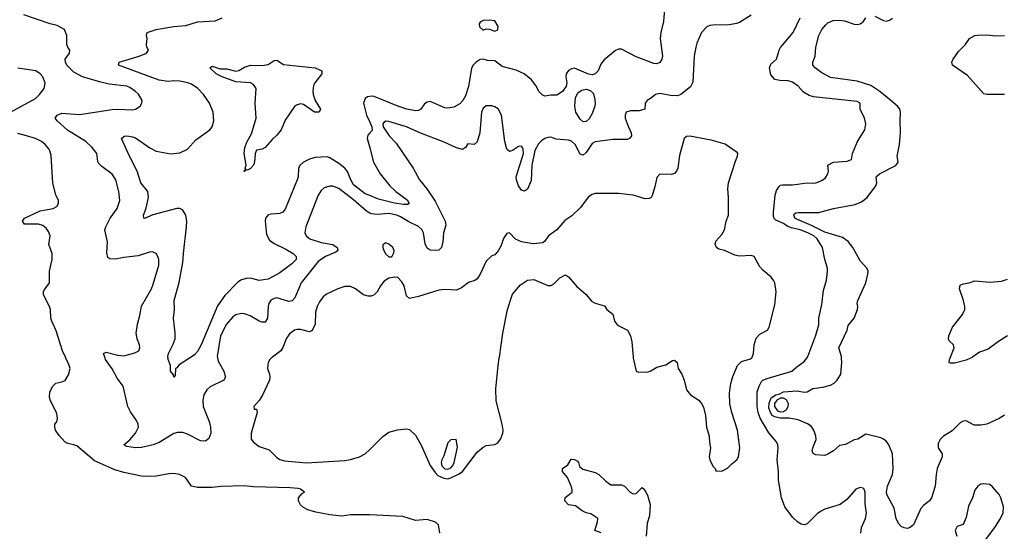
# Model space of a CAD drawing. Header units: inches. Extents: x 2001573 to 2220545, y 644482 to 846830.
# Tile 363 of 656: x 2087623 to 2094309, y 744304 to 747778. Entities that reach past the tile are written whole.
import ezdxf

# ---------------------------------------------------------------- set-up
doc = ezdxf.new("R2010")
doc.units = ezdxf.units.IN
doc.header["$MEASUREMENT"] = 0
doc.layers.add('C0784', color=7, linetype='Continuous')
doc.layers.add('C0794', color=7, linetype='Continuous')

msp = doc.modelspace()

# ---------------------------------------------------------------- linework, layer by layer
at = {"layer": 'C0784', "color": 5}
for points, elevation in [([(2090000, 746464.7), (2089977.5, 746477.5), (2089890, 746555), (2089790, 746631.7), (2089750, 746646.9), (2089730, 746646.9), (2089690, 746635.1), (2089670, 746618.7), (2089650, 746587), (2089565.5, 746370), (2089558.9, 746330), (2089568.5, 746310), (2089592.4, 746290), (2089670, 746264.7), (2089750.3, 746250), (2089779.7, 746230), (2089784, 746210), (2089770, 746199.8), (2089699, 746170), (2089650, 746135), (2089534, 745990), (2089490.6, 745889.4), (2089472.1, 745867.9), (2089450, 745865), (2089370, 745889.8), (2089350, 745884.7), (2089328, 745872), (2089315.3, 745850), (2089310.2, 745830), (2089304.6, 745750), (2089290, 745724.2), (2089270, 745723), (2089250, 745729.7), (2089187.5, 745767.5), (2089150, 745780.5), (2089130, 745782.6), (2089090, 745773.5), (2089070, 745760.5), (2089026.5, 745710), (2088986.5, 745630), (2088964.7, 745490), (2088965.3, 745486.5), (2088966.4, 745480), (2088970, 745459.1), (2089008.2, 745390), (2089020.3, 745350), (2089010.2, 745329.8), (2088916.5, 745283.5), (2088894.7, 745265.3), (2088874.4, 745230), (2088865.9, 745194.1), (2088867.9, 745150), (2088910.1, 745050.1), (2088919.7, 745010), (2088920.3, 744970), (2088907, 744933), (2088883.8, 744916.2), (2088850, 744917.4), (2088763.1, 744963.1), (2088730, 744973.5), (2088694.6, 744974.6), (2088670, 744967.7), (2088570, 744905.8), (2088530, 744889.8), (2088450, 744873.1), (2088410, 744869.8), (2088350, 744879.6), (2088329.2, 744890), (2088370, 744924.9), (2088409.8, 744970.2), (2088429.7, 745010), (2088428.4, 745030), (2088416.9, 745056.9), (2088374.3, 745114.3), (2088357.7, 745150), (2088325.7, 745290), (2088284.5, 745344.5), (2088250, 745406.6), (2088205.8, 745470), (2088202.5, 745480), (2088200.4, 745486.5), (2088192.7, 745510), (2088210, 745519.5), (2088290, 745499.7), (2088330, 745495.8), (2088405.3, 745514.7), (2088431.3, 745530), (2088437.7, 745550), (2088435.3, 745570), (2088420.7, 745610), (2088414.5, 745650), (2088422, 745710), (2088439.8, 745770), (2088450, 745833.4), (2088518.2, 745950), (2088530, 745980.7), (2088566.6, 746110), (2088567.6, 746150), (2088562, 746170), (2088549.6, 746189.6), (2088530, 746199.5), (2088510, 746200.5), (2088426.5, 746173.5), (2088330, 746163.5), (2088272.5, 746152.5), (2088234, 746154), (2088222.4, 746162.4), (2088215, 746195), (2088218.1, 746270), (2088202, 746350), (2088207, 746370), (2088237.2, 746430), (2088285.5, 746494.5), (2088302.6, 746550), (2088296.4, 746610), (2088275.6, 746690), (2088250, 746728), (2088180.4, 746780.4), (2088160.8, 746800.8), (2088153.6, 746813.6), (2088146, 746870), (2088114.7, 746910), (2088070.9, 746950), (2087947.4, 747027.4), (2087877.4, 747090), (2087864.7, 747110), (2087876.2, 747130), (2087910, 747143.6), (2088030, 747132.9), (2088250, 747167.9), (2088290, 747170.3), (2088390, 747165.7), (2088410, 747170.4), (2088440.9, 747190), (2088452, 747210), (2088454, 747230), (2088430, 747271.3), (2088410, 747291.1), (2088370, 747318.3), (2088350, 747325.4), (2088230, 747339.8), (2088173.9, 747353.9), (2088049.9, 747389.9), (2087990, 747421.5), (2087943.7, 747470), (2087933.3, 747490), (2087932, 747510), (2087962, 747550), (2087963.7, 747570), (2087949.5, 747590), (2087943.7, 747610), (2087943.7, 747670), (2087927, 747710), (2087877.3, 747737.3), (2087830, 747749.2), (2087651.5, 747810)], 440), ([(2090000, 746583.5), (2089970, 746595.6), (2089890, 746656.1), (2089870.8, 746690), (2089850, 746747.2), (2089830.4, 746770), (2089790, 746802.1), (2089730, 746840.7), (2089710, 746846.8), (2089630, 746842.2), (2089590, 746829.8), (2089550, 746809.8), (2089526.9, 746790), (2089515.5, 746770), (2089513.6, 746710), (2089508.2, 746690), (2089424.7, 746490), (2089408.7, 746471.3), (2089390, 746462.5), (2089330, 746457.8), (2089310, 746451.6), (2089292.9, 746430), (2089290.9, 746410), (2089299.1, 746319.1), (2089319.6, 746279.6), (2089350, 746257.4), (2089430, 746219.7), (2089480.2, 746190), (2089500.2, 746170), (2089499.8, 746150), (2089470, 746119.1), (2089390, 746058), (2089310, 746015.8), (2089250, 746007), (2089199.9, 746019.9), (2089170, 746021.5), (2089130, 746012), (2089104.7, 745995.3), (2089016, 745904), (2088966.1, 745833.9), (2088854.6, 745570), (2088830, 745525.4), (2088810, 745501.5), (2088786.9, 745486.5), (2088776.8, 745480), (2088705.9, 745434.1), (2088690, 745414.5), (2088681, 745410), (2088678, 745362), (2088670, 745349.4), (2088666.2, 745366.2), (2088647.6, 745390), (2088646.3, 745430), (2088630.9, 745470), (2088630, 745480), (2088629.4, 745486.5), (2088629, 745490), (2088633.8, 745510), (2088665.6, 745574.4), (2088677.8, 745610), (2088679.4, 745650), (2088666.9, 745750), (2088674.3, 745810), (2088671, 745870), (2088706.3, 745993.7), (2088731.7, 746128.3), (2088734.4, 746190), (2088756.5, 746370), (2088757, 746410), (2088750, 746449.2), (2088730, 746485.1), (2088710, 746494.6), (2088690, 746495), (2088527.4, 746452.6), (2088470, 746426.6), (2088465.2, 746430), (2088462.9, 746450), (2088481.1, 746498.9), (2088498.3, 746570), (2088493.5, 746610), (2088445.8, 746670), (2088421.1, 746750), (2088368.9, 746850), (2088314, 746970), (2088332.9, 746987.1), (2088351.2, 746988.8), (2088390, 746982.4), (2088410, 746974.7), (2088507.1, 746907.1), (2088550, 746885), (2088650, 746867.8), (2088710, 746872.8), (2088761.4, 746898.6), (2088818.8, 746961.2), (2088915.1, 747030), (2088930, 747050.6), (2088942.2, 747090), (2088935.6, 747150), (2088912, 747210), (2088871.7, 747270), (2088833.1, 747310), (2088790, 747339), (2088763.7, 747350), (2088710, 747359.8), (2088670, 747362.2), (2088630, 747357), (2088570, 747367.7), (2088293.3, 747470), (2088298.4, 747490), (2088434.5, 747530), (2088483.7, 747550), (2088498, 747570), (2088486.6, 747590), (2088483.7, 747610), (2088489.4, 747650), (2088484.5, 747670), (2088489.4, 747690), (2088549.2, 747710), (2088670, 747731.1), (2088750, 747738.3), (2088830, 747762.7), (2088950, 747770.2), (2088997.6, 747790)], 420), ([(2087560.5, 747150), (2087730, 747243.6), (2087758, 747270), (2087788, 747310), (2087795.4, 747350), (2087779.7, 747390), (2087762, 747410), (2087731.3, 747430), (2087610, 747448.1)], 460), ([(2090000, 747256.9), (2089985.7, 747254.3), (2089970, 747243.1), (2089957.8, 747210), (2089977.2, 747130), (2090000, 747081.1)], 420), ([(2090000, 744414.6), (2089990, 744415.1), (2089870, 744414.7), (2089810, 744407.2), (2089730, 744415), (2089634.6, 744434.6), (2089579, 744450), (2089550, 744464.5), (2089530, 744482.7), (2089517, 744510), (2089515.1, 744530), (2089540.7, 744559.3), (2089558, 744570), (2089528.7, 744590), (2089513.5, 744593.5), (2089459.4, 744599.4), (2089210, 744605), (2089146.8, 744613.2), (2088990, 744608.2), (2088930, 744601), (2088830, 744601.2), (2088789, 744610), (2088749, 744670), (2088708, 744690), (2088670, 744695.6), (2088634.5, 744694.5), (2088550, 744677.7), (2088490, 744674.6), (2088450, 744678), (2088330, 744702.4), (2088270, 744720.3), (2088130, 744782), (2088010, 744883), (2087990, 744891.8), (2087950, 744899.5), (2087930, 744912), (2087890, 744954.5), (2087867, 744990), (2087861.2, 745010), (2087862, 745030), (2087874.2, 745045.8), (2087879.6, 745070), (2087878, 745090), (2087872.8, 745110), (2087831.2, 745190), (2087825.3, 745214.7), (2087827.6, 745250), (2087847, 745290), (2087869.2, 745310), (2087910, 745317.6), (2087931.3, 745328.7), (2087954, 745366), (2087964.5, 745410), (2087957.2, 745437.2), (2087936.6, 745480), (2087933.5, 745486.5), (2087912.6, 745530), (2087870, 745665.2), (2087840.5, 745730), (2087834.3, 745750), (2087832.4, 745810), (2087825.7, 745830), (2087785, 745910), (2087784.7, 745930), (2087790, 745941.1), (2087825, 745990), (2087824.9, 746070), (2087842.8, 746150), (2087842.9, 746190), (2087819.9, 746250), (2087829, 746310), (2087819.3, 746339.3), (2087802.9, 746362.9), (2087780.7, 746380.7), (2087749.9, 746389.9), (2087655.3, 746390), (2087642.4, 746410), (2087656, 746430), (2087761.3, 746478.7), (2087850, 746495.5), (2087876, 746510), (2087886, 746530), (2087886, 746550), (2087867.6, 746587.6), (2087847.4, 746667.4), (2087835.9, 746855.9), (2087827.7, 746887.7), (2087820, 746900), (2087795.1, 746930), (2087770, 746949.7), (2087729.4, 746970), (2087670, 746989.8), (2087610, 747005)], 460), ([(2090000, 747008.6), (2089986, 746994), (2089983.5, 746970), (2090000, 746908.4)], 420), ([(2090000, 745900.8), (2089990, 745900.4), (2089958, 745910), (2089902.9, 745950), (2089870, 745965.1), (2089830, 745964.8), (2089783, 745950), (2089706.1, 745913.9), (2089684.6, 745895.4), (2089658.9, 745861.1), (2089643.6, 745830), (2089631.8, 745791.8), (2089628.3, 745710), (2089610, 745667.1), (2089590, 745658.5), (2089530, 745672.9), (2089506.2, 745673.8), (2089488, 745670), (2089455.3, 745644.7), (2089431.5, 745610), (2089409.4, 745550.6), (2089397.3, 745530), (2089338.9, 745486.5), (2089335.8, 745484.2), (2089331.6, 745480), (2089321.6, 745470), (2089310.3, 745449.7), (2089305.3, 745410), (2089319.5, 745370), (2089322.6, 745350), (2089319.5, 745330), (2089272.5, 745227.5), (2089250, 745192.7), (2089212, 745150), (2089214, 745134), (2089230, 745132), (2089235.8, 745110), (2089194, 744970), (2089194.9, 744930), (2089210, 744908.2), (2089250, 744880.4), (2089316.7, 744856.7), (2089366.7, 744806.7), (2089390, 744792), (2089421.3, 744781.3), (2089570, 744769), (2089830, 744783.8), (2089870, 744790.2), (2089930, 744808.2), (2089969.8, 744830), (2090000, 744859.5)], 460)]:
    msp.add_lwpolyline(points, dxfattribs=dict(at, elevation=elevation))
at = {"layer": 'C0784', "color": 5, "elevation": 380}
msp.add_lwpolyline([(2089624.4, 747150), (2089550, 747202.5), (2089530, 747206), (2089501.7, 747198.3), (2089490, 747188.4), (2089425.3, 747094.7), (2089397.7, 747030), (2089370, 746992.8), (2089336.9, 746963.1), (2089290, 746909.4), (2089270, 746898), (2089230, 746892.3), (2089221.1, 746870), (2089218.1, 746810), (2089211.3, 746790), (2089190, 746766.6), (2089170, 746756.3), (2089161.6, 746758.4), (2089150, 746747.3), (2089145.2, 746750), (2089158, 746762), (2089155.1, 746770), (2089161.1, 746790), (2089148.3, 746868.3), (2089151.6, 746910), (2089167.3, 746950), (2089197, 747003), (2089227.7, 747110), (2089222, 747210), (2089229.2, 747310), (2089210, 747336.5), (2089189.4, 747349.4), (2089090, 747355), (2088997.7, 747390), (2088957.7, 747410), (2088914.6, 747450), (2088930, 747463.2), (2088984.7, 747444.7), (2089030, 747443.2), (2089090, 747428.6), (2089110, 747433.1), (2089150, 747455.3), (2089190, 747468.8), (2089270, 747466.5), (2089310, 747472.8), (2089350, 747500.4), (2089370, 747502.8), (2089414, 747474), (2089630, 747450.8), (2089674.4, 747430), (2089674, 747410), (2089626, 747350), (2089618.4, 747330), (2089614.2, 747294.2), (2089616.5, 747270), (2089630.2, 747230), (2089664.9, 747170), (2089657.3, 747150)], close=True, dxfattribs=at)
at = {"layer": 'C0794', "color": 5}
for points, elevation in [([(2092000.7, 747850), (2091994.8, 747765.2), (2091977.6, 747690), (2091973.2, 747650), (2091989, 747530), (2091984.2, 747510), (2091970, 747486), (2091950, 747476.9), (2091930, 747479.3), (2091810, 747526.3), (2091710, 747577), (2091690, 747577.1), (2091670, 747568.6), (2091590, 747501.9), (2091570, 747474.9), (2091550.6, 747429.4), (2091530, 747409), (2091510, 747403.8), (2091486.7, 747406.7), (2091390, 747449.6), (2091370, 747444.5), (2091350, 747432.7), (2091334, 747410), (2091330.6, 747390), (2091338.4, 747350), (2091334.4, 747325.6), (2091308.2, 747290), (2091270, 747264.2), (2091230, 747265.6), (2091190, 747258), (2091170, 747268.2), (2091150, 747287.2), (2091126.8, 747330), (2091098.3, 747370), (2091048.6, 747410), (2090994.7, 747434.7), (2090900.1, 747460.1), (2090850, 747497.7), (2090800.7, 747500.7), (2090770, 747510.7), (2090750, 747506.4), (2090723.6, 747490), (2090703, 747470), (2090691.9, 747448.1), (2090670, 747325.1), (2090650, 747260.9), (2090631.6, 747228.4), (2090612.7, 747207.3), (2090570, 747183.8), (2090530, 747177), (2090510, 747179.6), (2090410, 747222.6), (2090390, 747218), (2090372.8, 747207.2), (2090347.7, 747170), (2090330, 747161.1), (2090310, 747159.8), (2090252.3, 747170), (2090191.6, 747190), (2090030, 747255.7), (2090010, 747258.8), (2090000, 747256.9)], 420), ([(2092590, 747808.8), (2092510, 747758.7), (2092490, 747750.9), (2092430, 747740.8), (2092350, 747743.7), (2092310, 747738.8), (2092290, 747728.4), (2092253.1, 747690), (2092221.8, 747618.2), (2092214, 747590), (2092203.8, 747530), (2092193.4, 747353.4), (2092178.3, 747321.7), (2092111.8, 747270), (2092090, 747261.5), (2092042, 747262), (2091970, 747276), (2091941, 747270), (2091913.3, 747246.7), (2091884, 747230), (2091870.7, 747210), (2091867.3, 747170), (2091830, 747158.7), (2091770, 747158), (2091742, 747150), (2091734, 747130), (2091735.3, 747110), (2091754.4, 747054.4), (2091775.8, 747010), (2091778.4, 746990), (2091767.2, 746972.8), (2091750, 746963.5), (2091650, 746963.4), (2091530, 746948.5), (2091510, 746936.9), (2091470, 746876.9), (2091450, 746858), (2091430, 746863.5), (2091395.4, 746930), (2091370, 746953.6), (2091350, 746960.3), (2091267.1, 746967.1), (2091230, 746979.2), (2091210, 746978.4), (2091190, 746971.3), (2091165.4, 746954.6), (2091146.1, 746933.9), (2091122.2, 746890), (2091100.4, 746790), (2091095.4, 746684.6), (2091072.3, 746627.7), (2091050, 746614), (2091030, 746621.1), (2091010.8, 746650), (2090997, 746690), (2090995, 746710), (2091043.1, 746870), (2091041.1, 746901.1), (2091030, 746919.5), (2091010, 746917.7), (2090970.1, 746889.9), (2090950, 746881.7), (2090930, 746898.4), (2090917.2, 746950), (2090894.7, 747130), (2090871.3, 747171.3), (2090850, 747186), (2090830, 747192.7), (2090790, 747192.7), (2090770, 747177.2), (2090758.4, 747150), (2090746.7, 747010), (2090730, 746947.6), (2090710, 746931.1), (2090666.1, 746933.9), (2090650, 746909.3), (2090630, 746895.4), (2090590, 746907.5), (2090506, 746946), (2090339.7, 747010), (2090250.7, 747050.7), (2090130, 747086.6), (2090110, 747088.5), (2090097.6, 747082.4), (2090088.4, 747071.6), (2090091.2, 747050), (2090131.8, 746990), (2090180, 746940), (2090294.2, 746770), (2090337, 746690), (2090388, 746628), (2090444.7, 746544.7), (2090512.8, 746410), (2090517.3, 746382.7), (2090500.3, 746330), (2090496.2, 746270), (2090488.4, 746230), (2090470, 746213.3), (2090448.6, 746211.4), (2090410, 746213.3), (2090390, 746226), (2090375.8, 746255.8), (2090365.6, 746330), (2090353, 746353), (2090330, 746373.8), (2090264.4, 746404.4), (2090210, 746438.5), (2090185.1, 746450), (2090130, 746461.3), (2090050, 746454.9), (2090010, 746459.1), (2090000, 746464.7)], 440), ([(2093335.3, 744290), (2093338.5, 744330), (2093367.6, 744390), (2093372.4, 744427.6), (2093365.4, 744490), (2093365.1, 744570), (2093358, 744590), (2093350, 744597), (2093330, 744600.7), (2093302, 744590), (2093239.5, 744520.5), (2093194.7, 744485.3), (2093090, 744454), (2093061.1, 744438.9), (2093038.2, 744421.8), (2092970, 744353.6), (2092950, 744347.8), (2092930, 744352.8), (2092906.1, 744366.1), (2092870, 744400.5), (2092819.8, 744470), (2092796.4, 744530), (2092776.5, 744650), (2092776.5, 744710), (2092767.6, 744790), (2092774.6, 744870), (2092771.7, 744890), (2092761.5, 744910), (2092710, 744972), (2092652.5, 745072.5), (2092637, 745110), (2092629.9, 745150.1), (2092629.9, 745250), (2092643.5, 745290), (2092660.3, 745319.7), (2092669.7, 745330), (2092697.9, 745342.1), (2092867.3, 745390), (2092899.8, 745420.2), (2092950, 745456.5), (2092967.6, 745480), (2092972.5, 745486.5), (2092975, 745490), (2093030, 745634.8), (2093050, 745706), (2093049.6, 745750), (2093070, 745844.7), (2093081.7, 745938.3), (2093100.9, 746010), (2093109.7, 746069.7), (2093109.7, 746090), (2093089.9, 746149.9), (2093075.6, 746230), (2093038.9, 746290), (2093015.3, 746310), (2092974.6, 746330), (2092923, 746350), (2092863.3, 746363.3), (2092835.6, 746375.6), (2092810, 746393), (2092757.4, 746417.4), (2092747.5, 746427.5), (2092742.6, 746442.6), (2092742.8, 746470), (2092753.7, 746586.3), (2092762.9, 746617.1), (2092777.5, 746642.5), (2092790, 746654.3), (2092802.8, 746657.2), (2092870, 746656.9), (2092969.8, 746670.2), (2093010, 746667.8), (2093030, 746670.3), (2093070, 746685.3), (2093095.8, 746704.2), (2093111.6, 746730), (2093114.7, 746750), (2093110, 746790.3), (2093150, 746809.2), (2093242.8, 746817.2), (2093270.8, 746829.2), (2093277.6, 746870), (2093313.3, 746950), (2093362.9, 747030), (2093369.7, 747070), (2093359.7, 747110), (2093331.6, 747170), (2093329.5, 747210), (2093310, 747222), (2093014, 747254), (2092983.6, 747263.6), (2092946.3, 747286.3), (2092910, 747326.3), (2092870, 747352.6), (2092841.8, 747361.8), (2092784.2, 747364.2), (2092751, 747371), (2092724.2, 747404.2), (2092713.8, 747450), (2092724.7, 747475.3), (2092762.7, 747510), (2092779.3, 747570), (2092790, 747588.5), (2092876.4, 747690), (2092923.5, 747790)], 440), ([(2094310, 745091.7), (2094274.9, 745070), (2094190, 745031.2), (2094150, 745023.2), (2094104.9, 745024.9), (2094050, 745052.6), (2094030, 745051), (2094010, 745039.7), (2093954.2, 744985.8), (2093897.1, 744950), (2093873, 744927), (2093860.3, 744899.7), (2093859.5, 744870), (2093886.4, 744830), (2093887.2, 744810), (2093854.5, 744730), (2093846.7, 744690), (2093840.2, 744610), (2093814.7, 744530), (2093801.7, 744510), (2093760.4, 744479.6), (2093741.6, 744458.4), (2093693.5, 744346.5), (2093670, 744329.3), (2093650, 744322.7), (2093630, 744326), (2093610, 744336), (2093590, 744357.2), (2093575.1, 744390), (2093560.9, 744460.9), (2093512.6, 744552.6), (2093509.8, 744570), (2093516, 744610), (2093550.4, 744689.6), (2093553.8, 744730), (2093549, 744830), (2093525.8, 744890), (2093510, 744914), (2093490, 744929.8), (2093470, 744937.8), (2093370, 744963.6), (2093314, 744930), (2093290, 744923.6), (2093230, 744892.8), (2093190, 744885.1), (2093150, 744849.7), (2093110, 744827), (2093090, 744819.3), (2093030, 744822.7), (2093012.3, 744832.3), (2093005.1, 744850), (2093008, 744870), (2093032.3, 744927.7), (2093029.7, 744950), (2093016, 744990), (2092996.7, 745016.7), (2092973.9, 745033.9), (2092910, 745061.3), (2092847.2, 745072.8), (2092788.2, 745071.8), (2092750, 745079.8), (2092733.3, 745090), (2092720.9, 745110), (2092710, 745142), (2092712.7, 745172.7), (2092727.1, 745210), (2092757.2, 745230), (2092783.8, 745236.2), (2092810, 745250.2), (2092903.3, 745256.7), (2092950, 745247.6), (2092970, 745251.3), (2093010, 745274), (2093076.8, 745283.2), (2093130, 745296.9), (2093153.6, 745310), (2093174.7, 745330), (2093198.3, 745370), (2093206.6, 745450), (2093203.7, 745480), (2093203, 745486.5), (2093202.7, 745490), (2093186.3, 745550), (2093242.9, 745670), (2093250, 745701), (2093289.6, 745750), (2093311.8, 745810), (2093314, 745830), (2093309.6, 745850), (2093315.6, 745870), (2093369.7, 745990), (2093383.5, 746050), (2093385.1, 746070), (2093376.3, 746090), (2093330, 746140.7), (2093281.5, 746230), (2093250, 746271.6), (2093210, 746298.8), (2093090, 746334), (2092999.7, 746379.7), (2092890, 746427.8), (2092879.1, 746450), (2092882.5, 746457.5), (2092894.5, 746465.5), (2092911.8, 746468.2), (2093050, 746469.4), (2093150, 746496), (2093296.4, 746523.6), (2093340.2, 746539.8), (2093379.1, 746570), (2093437.6, 746650), (2093444.7, 746670), (2093439.7, 746710), (2093444.1, 746715.9), (2093460.7, 746730), (2093572.9, 746787.1), (2093589.5, 746810), (2093582.4, 746850), (2093598, 746930), (2093605.4, 747010), (2093601.1, 747090), (2093605.4, 747150), (2093599.7, 747170), (2093584.7, 747190), (2093539.1, 747230), (2093464.4, 747290), (2093403.5, 747330), (2093310, 747359.3), (2093130, 747385.5), (2093070, 747415.8), (2093025.1, 747450), (2093008.4, 747470), (2093009.7, 747490), (2093024.7, 747530), (2093028.3, 747590), (2093050, 747670.4), (2093070, 747710.3), (2093096.4, 747743.6), (2093110, 747756.5), (2093147.9, 747772.1), (2093190, 747774.4), (2093224.7, 747770), (2093290, 747747), (2093310, 747744.4), (2093330, 747750.4), (2093350, 747763.8), (2093369, 747791)], 420), ([(2093430, 747801.3), (2093490, 747772.4), (2093510, 747768.7), (2093530, 747774.9), (2093550, 747788.4)], 420), ([(2094309.7, 747269.7), (2094190, 747269.7), (2094170, 747275.1), (2094058.4, 747398.4), (2093958.4, 747470), (2093952, 747490), (2093962, 747510), (2093998.3, 747561.7), (2094045.2, 747610), (2094073.2, 747650), (2094108.7, 747670), (2094127.9, 747672.1), (2094190, 747674.9), (2094249.1, 747669.1), (2094310, 747670.2)], 380), ([(2090000, 747081.1), (2090014.5, 747050), (2090015.4, 747024.6), (2090000, 747008.6)], 420), ([(2090000, 744859.5), (2090090, 744947.4), (2090130, 744975.8), (2090187.7, 744992.3), (2090250, 744998.7), (2090270, 744994), (2090310, 744955.5), (2090350, 744888), (2090409.5, 744750), (2090443.4, 744703.4), (2090463.4, 744683.4), (2090503.6, 744663.6), (2090530, 744660.2), (2090550, 744666.3), (2090606.4, 744693.6), (2090629.9, 744710), (2090730, 744841.3), (2090770, 744875.8), (2090790, 744886.7), (2090850, 744892), (2090870, 744904.4), (2090888.2, 744930), (2090904.7, 744970), (2090906.6, 744990), (2090898.8, 745030), (2090857.6, 745190), (2090856.4, 745270), (2090872.4, 745430), (2090879.6, 745480), (2090880.5, 745486.5), (2090904, 745650), (2090936.3, 745810), (2090970, 745914.4), (2091023.2, 745976.8), (2091071.1, 746008.9), (2091114.1, 746014.1), (2091210, 745973.4), (2091230, 745972.7), (2091250, 745984), (2091290, 746024), (2091330, 746044), (2091350, 746030.7), (2091407, 745967), (2091470, 745910.6), (2091505.7, 745865.7), (2091531.8, 745851.8), (2091595.2, 745835.2), (2091611, 745810), (2091650, 745778.8), (2091663.1, 745730), (2091683.4, 745703.4), (2091750.6, 745670), (2091770, 745631.3), (2091779.3, 745590), (2091788.9, 745486.5), (2091789.5, 745480), (2091790.4, 745470), (2091810, 745392), (2091824.7, 745384.7), (2091890, 745387.3), (2091910, 745394), (2091950, 745419.1), (2092010, 745433.4), (2092056.5, 745463.5), (2092070, 745466.8), (2092086.8, 745450), (2092095.5, 745410), (2092119.3, 745370), (2092136.3, 745330), (2092150, 745264), (2092179.1, 745230), (2092233.8, 745193.8), (2092252.2, 745172.2), (2092265.5, 745145.5), (2092279.3, 745090), (2092286, 745010), (2092304.9, 744950), (2092306.2, 744906.2), (2092313, 744870), (2092305.8, 744810), (2092309.1, 744789.1), (2092330, 744746), (2092346, 744730), (2092350, 744714), (2092390, 744712), (2092430, 744732), (2092458, 744762), (2092494, 744790), (2092505.2, 744810), (2092512.3, 744870), (2092497, 744990), (2092459.5, 745110), (2092445.6, 745170), (2092442.6, 745242.6), (2092453.2, 745306.8), (2092466.3, 745353.7), (2092496.9, 745430), (2092524.4, 745455.6), (2092586.1, 745473.9), (2092593.1, 745480), (2092596.8, 745483.2), (2092598.1, 745486.5), (2092606.9, 745510), (2092610.9, 745570), (2092625.1, 745614.9), (2092650, 745643.2), (2092701.6, 745670), (2092712, 745690), (2092750, 745842), (2092759.7, 745930), (2092751.6, 745990), (2092743.9, 746003.9), (2092725.2, 746030), (2092670, 746076.2), (2092650, 746098.7), (2092610, 746168.6), (2092590, 746177.4), (2092511.8, 746171.8), (2092478.8, 746178.8), (2092409.7, 746209.7), (2092370, 746219.2), (2092355.8, 746230), (2092346.2, 746250), (2092350, 746272.7), (2092390, 746318.4), (2092409.7, 746350), (2092421.3, 746410), (2092435.8, 746450), (2092436.8, 746570), (2092432.2, 746630), (2092435.4, 746670), (2092483, 746817), (2092498, 746850), (2092499.5, 746870), (2092495.1, 746875.1), (2092413.2, 746933.2), (2092319.6, 746959.6), (2092173.1, 746986.9), (2092150, 746984.4), (2092134.6, 746970), (2092103.6, 746856.4), (2092091.7, 746770), (2092083.1, 746750), (2092070, 746733.3), (2092050, 746726), (2091970, 746729.6), (2091950, 746706.6), (2091936.8, 746643.2), (2091916.9, 746583.1), (2091910.2, 746569.8), (2091897.5, 746562.5), (2091870, 746561.3), (2091790, 746586), (2091690, 746597.7), (2091530, 746597.4), (2091510, 746591.6), (2091484.6, 746575.4), (2091430, 746499.5), (2091373.4, 746446.6), (2091324.8, 746415.2), (2091270.2, 746349.8), (2091213.4, 746310), (2091190, 746273.2), (2091176.5, 746263.5), (2091110, 746255.1), (2091029.7, 746269.7), (2090990, 746287.3), (2090950, 746329.3), (2090930, 746326.6), (2090910, 746297.2), (2090890, 746239), (2090872.5, 746207.5), (2090850, 746182), (2090830, 746174), (2090790, 746139), (2090750, 746049), (2090730, 746019), (2090713.4, 746006.6), (2090670, 745993.3), (2090624.1, 745955.9), (2090590, 745941), (2090510, 745946.2), (2090470, 745942), (2090330, 745897.2), (2090270, 745885.1), (2090250, 745902.7), (2090234, 745970), (2090218.5, 745998.5), (2090190, 746026), (2090170, 746029.7), (2090130, 746021.6), (2090099, 746001), (2090074, 745970), (2090051.3, 745928.7), (2090031.1, 745908.9), (2090010, 745901.1), (2090000, 745900.8)], 460), ([(2090000, 746908.4), (2090026.4, 746810), (2090071.3, 746730), (2090135.7, 746650), (2090176.8, 746610), (2090254.9, 746554.9), (2090268.8, 746530), (2090256.6, 746523.4), (2090230, 746521.7), (2090169, 746531), (2090059.5, 746559.5), (2090000, 746583.5)], 420), ([(2094330, 745632), (2094270, 745593.5), (2094200.7, 745539.3), (2094140.9, 745519.1), (2094092.9, 745486.5), (2094090, 745484.5), (2094080.5, 745480), (2094050, 745465.4), (2093970, 745446.2), (2093944.4, 745444.4), (2093934, 745450), (2093937, 745470), (2093941.1, 745480), (2093943.7, 745486.5), (2093969.4, 745550), (2093965.2, 745570), (2093935.9, 745595.9), (2093929.6, 745610), (2093933.3, 745630), (2093958.3, 745690), (2094024.6, 745775.4), (2094040.9, 745810), (2094041.4, 745830), (2094031.6, 745871.6), (2094004.2, 745950), (2094010, 745974.8), (2094030, 745984.9), (2094070, 745990.3), (2094110, 746005.3), (2094210, 745995), (2094290, 746002.7), (2094330, 746015.9)], 380), ([(2091572.5, 744292.5), (2091528, 744308), (2091547.3, 744367.3), (2091548.7, 744390), (2091502, 744422), (2091470, 744429.5), (2091442, 744442), (2091396.2, 744476.2), (2091350, 744483), (2091325.1, 744510), (2091327, 744533), (2091375.3, 744570), (2091374.6, 744585.4), (2091370, 744606), (2091342, 744670), (2091308, 744710), (2091308, 744730), (2091344.7, 744755.3), (2091367, 744793), (2091390, 744790.4), (2091410, 744779.1), (2091418, 744770), (2091424.4, 744744.4), (2091446, 744726), (2091530, 744702), (2091556, 744690), (2091603.5, 744643.5), (2091638, 744618), (2091710, 744618.8), (2091730, 744610.8), (2091768.5, 744568.5), (2091790, 744558.8), (2091810, 744561), (2091850, 744601), (2091864.7, 744590), (2091886, 744550), (2091904.5, 744484.5), (2091899.5, 744410), (2091884.4, 744355.6), (2091877.3, 744270)], 440), ([(2094161.1, 744218.9), (2094245.7, 744330), (2094284.2, 744390), (2094300.5, 744430), (2094303.6, 744470), (2094286.3, 744530), (2094273.8, 744553.8), (2094230, 744606), (2094210, 744621.2), (2094170, 744626), (2094150, 744622.7), (2094130, 744609.4), (2094110, 744583.7), (2094092.9, 744530), (2094065.7, 744474.3), (2094050, 744398), (2094030.7, 744349.3), (2093990, 744335.1), (2093976.4, 744310), (2093987.2, 744270)], 440), ([(2090476.2, 744290), (2090467.8, 744347.8), (2090446.2, 744366.2), (2090390, 744383.4), (2090310, 744378), (2090224.4, 744404.4), (2090000, 744414.6)], 460)]:
    msp.add_lwpolyline(points, dxfattribs=dict(at, elevation=elevation))
for points, elevation in [([(2090810, 747774.5), (2090770, 747772.3), (2090750, 747760.9), (2090742.4, 747750), (2090745.2, 747730), (2090770, 747707.4), (2090790, 747716), (2090812.8, 747712.8), (2090850, 747699.2), (2090870, 747707.9), (2090871.6, 747731.6), (2090850, 747769.4)], 420), ([(2091450, 747083.9), (2091430, 747102.4), (2091400.2, 747150), (2091393.6, 747190), (2091397.2, 747250), (2091416.3, 747283.7), (2091440.3, 747299.7), (2091470, 747305.3), (2091497.5, 747297.5), (2091517.7, 747277.7), (2091527, 747250), (2091530.1, 747210.1), (2091528, 747190), (2091510, 747140.8), (2091490, 747104.1), (2091470, 747086.8)], 420), ([(2090110, 746262), (2090101.8, 746258.2), (2090090, 746248), (2090088, 746230), (2090094.6, 746210), (2090110, 746184.4), (2090130, 746167.7), (2090150, 746166.8), (2090164.4, 746195.6), (2090165.1, 746210), (2090156.4, 746230), (2090130, 746254.5)], 460), ([(2092790, 745207), (2092765.3, 745194.7), (2092748.5, 745171.5), (2092748, 745150), (2092770, 745122), (2092790, 745114), (2092810, 745117.3), (2092830, 745131), (2092840.9, 745150), (2092843.7, 745170), (2092830, 745196), (2092810, 745206.6)], 420), ([(2090588, 744928), (2090550, 744924), (2090530, 744905.2), (2090502.9, 744817.1), (2090490, 744789.3), (2090486.1, 744770), (2090490, 744749.1), (2090510, 744726.9), (2090530, 744726.2), (2090550, 744735.3), (2090564.7, 744750), (2090574.1, 744770), (2090595.2, 744875.2)], 480)]:
    msp.add_lwpolyline(points, close=True, dxfattribs=dict(at, elevation=elevation))

doc.saveas('drawing.dxf')
